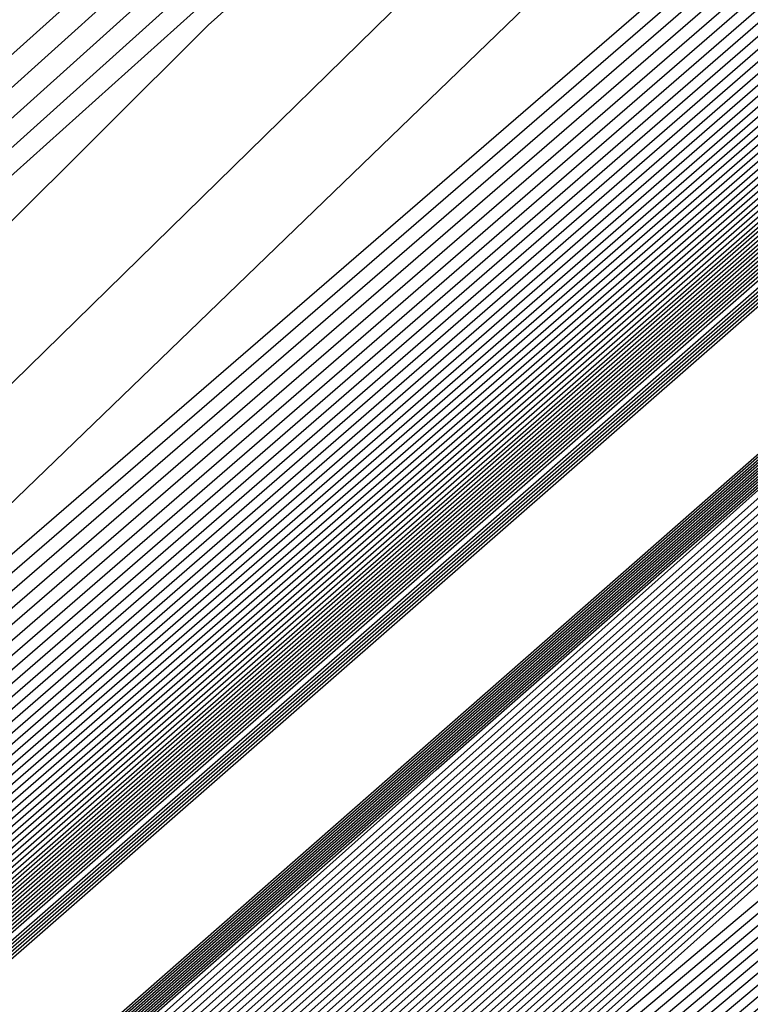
# Model space of a CAD drawing. Extents: x 3249832 to 3255657, y 13789405 to 13793316.
# Tile 699 of 1056: x 3253204.705 to 3253204.964, y 13791254.311 to 13791254.659. Entities that reach past the tile are written whole.
import ezdxf

# ---------------------------------------------------------------- set-up
doc = ezdxf.new("R2010")
doc.units = 0
doc.header["$LTSCALE"] = 100
doc.header["$MEASUREMENT"] = 0
for name, color, linetype in [('GRATIO_03231_CON', 1, 'CONTINUOUS'), ('GRATIO_0323_ICON', 1, 'CONTINUOUS'), ('TARGETS_EAST', 7, 'CONTINUOUS')]:
    doc.layers.add(name, color=color, linetype=linetype)

# ---------------------------------------------------------------- blocks, each defined once
blk = doc.blocks.new('Gratio_032316_contours')
at = {"layer": 'GRATIO_03231_CON', "color": 1, "linetype": 'Continuous', "flags": 128}
for points in [[(3253179.55027, 13791232.39503), (3253186.87441, 13791238.77001), (3253201.4775, 13791251.51898), (3253219.20823, 13791267.00714), (3253234.45763, 13791280.32933), (3253243.00028, 13791287.79153), (3253246.14511, 13791290.5444), (3253246.5846, 13791290.94974), (3253247.02187, 13791291.379), (3253250.20254, 13791294.24212), (3253258.88285, 13791301.95866), (3253274.44262, 13791315.73867), (3253292.7559, 13791331.95413), (3253308.32028, 13791345.76753)], [(3253180.16544, 13791232.93802), (3253187.28488, 13791239.13155), (3253201.72516, 13791251.73678), (3253219.33902, 13791267.12228), (3253234.51314, 13791280.37862), (3253243.01644, 13791287.80647), (3253246.14668, 13791290.54676), (3253246.58389, 13791290.95054), (3253247.01645, 13791291.37639), (3253250.16633, 13791294.21318), (3253258.7639, 13791301.85732), (3253274.17605, 13791315.50724), (3253292.31584, 13791331.56933), (3253307.73285, 13791345.25198)], [(3253180.78061, 13791233.481), (3253187.69534, 13791239.49309), (3253201.97282, 13791251.95458), (3253219.46981, 13791267.23741), (3253234.56866, 13791280.42791), (3253243.03259, 13791287.8214), (3253246.14825, 13791290.54912), (3253246.58317, 13791290.95133), (3253247.01103, 13791291.37378), (3253250.13013, 13791294.18424), (3253258.64495, 13791301.75599), (3253273.90947, 13791315.27582), (3253291.87577, 13791331.18453), (3253307.14542, 13791344.73643)], [(3253181.39578, 13791234.02399), (3253188.1058, 13791239.85463), (3253202.22048, 13791252.17237), (3253219.6006, 13791267.35254), (3253234.62418, 13791280.4772), (3253243.04874, 13791287.83633), (3253246.14982, 13791290.55149), (3253246.58246, 13791290.95213), (3253247.00561, 13791291.37117), (3253250.09393, 13791294.15529), (3253258.526, 13791301.65465), (3253273.6429, 13791315.0444), (3253291.4357, 13791330.79973), (3253306.55799, 13791344.22088)], [(3253182.62612, 13791235.10996), (3253188.92672, 13791240.5777), (3253202.71581, 13791252.60797), (3253219.86218, 13791267.58281), (3253234.73522, 13791280.57579), (3253243.08105, 13791287.8662), (3253246.15297, 13791290.55621), (3253246.58103, 13791290.95372), (3253246.99477, 13791291.36594), (3253250.02153, 13791294.09741), (3253258.2881, 13791301.45198), (3253273.10975, 13791314.58156), (3253290.55557, 13791330.03014), (3253305.38313, 13791343.18978)], [(3253183.24129, 13791235.65295), (3253189.33718, 13791240.93924), (3253202.96347, 13791252.82577), (3253219.99297, 13791267.69794), (3253234.79073, 13791280.62508), (3253243.0972, 13791287.88113), (3253246.15454, 13791290.55858), (3253246.58032, 13791290.95452), (3253246.98935, 13791291.36333), (3253249.98532, 13791294.06847), (3253258.16915, 13791301.35065), (3253272.84317, 13791314.35013), (3253290.11551, 13791329.64534), (3253304.7957, 13791342.67423)], [(3253189.74764, 13791241.30078), (3253203.21113, 13791253.04357), (3253220.12376, 13791267.81308), (3253234.84625, 13791280.67437), (3253243.11336, 13791287.89607), (3253246.15611, 13791290.56094), (3253246.57961, 13791290.95531), (3253246.98393, 13791291.36072), (3253249.94912, 13791294.03953), (3253258.05019, 13791301.24931), (3253272.5766, 13791314.11871), (3253289.67544, 13791329.26055), (3253304.20827, 13791342.15868)], [(3253190.1581, 13791241.66232), (3253203.45879, 13791253.26136), (3253220.25455, 13791267.92821), (3253234.90177, 13791280.72366), (3253243.12951, 13791287.911), (3253246.15768, 13791290.5633), (3253246.57889, 13791290.95611), (3253246.97851, 13791291.35811), (3253249.91292, 13791294.01058), (3253257.93124, 13791301.14798), (3253272.31002, 13791313.88729), (3253289.23538, 13791328.87575), (3253303.62084, 13791341.64313)], [(3253190.97902, 13791242.38539), (3253203.95411, 13791253.69696), (3253220.51613, 13791268.15847), (3253235.01281, 13791280.82224), (3253243.16182, 13791287.94087), (3253246.16082, 13791290.56803), (3253246.57747, 13791290.9577), (3253246.96767, 13791291.35288), (3253249.84051, 13791293.9527), (3253257.69334, 13791300.94531), (3253271.77687, 13791313.42445), (3253288.35525, 13791328.10615), (3253302.44598, 13791340.61203)], [(3253191.38948, 13791242.74693), (3253204.20177, 13791253.91476), (3253220.64692, 13791268.27361), (3253235.06832, 13791280.87154), (3253243.17797, 13791287.9558), (3253246.1624, 13791290.57039), (3253246.57675, 13791290.9585), (3253246.96225, 13791291.35027), (3253249.80431, 13791293.92376), (3253257.57439, 13791300.84397), (3253271.51029, 13791313.19303), (3253287.91518, 13791327.72135), (3253301.85855, 13791340.09648)], [(3253191.79994, 13791243.10847), (3253204.44943, 13791254.13256), (3253220.77772, 13791268.38874), (3253235.12384, 13791280.92083), (3253243.19412, 13791287.97073), (3253246.16397, 13791290.57276), (3253246.57604, 13791290.95929), (3253246.95683, 13791291.34766), (3253249.76811, 13791293.89481), (3253257.45544, 13791300.74264), (3253271.24372, 13791312.9616), (3253287.47511, 13791327.33655), (3253301.27112, 13791339.58093)], [(3253192.2104, 13791243.47001), (3253204.69709, 13791254.35035), (3253220.90851, 13791268.50387), (3253235.17936, 13791280.97012), (3253243.21028, 13791287.98567), (3253246.16554, 13791290.57512), (3253246.57533, 13791290.96009), (3253246.95142, 13791291.34505), (3253249.73191, 13791293.86587), (3253257.33649, 13791300.6413), (3253270.97714, 13791312.73018), (3253287.03505, 13791326.95176), (3253300.68369, 13791339.06538)], [(3253193.03132, 13791244.19308), (3253205.19242, 13791254.78595), (3253221.17009, 13791268.73414), (3253235.29039, 13791281.0687), (3253243.24258, 13791288.01553), (3253246.16868, 13791290.57985), (3253246.5739, 13791290.96168), (3253246.94058, 13791291.33982), (3253249.6595, 13791293.80799), (3253257.09858, 13791300.43863), (3253270.44399, 13791312.26734), (3253286.15492, 13791326.18216), (3253299.50883, 13791338.03428)], [(3253193.44178, 13791244.55462), (3253205.44008, 13791255.00375), (3253221.30088, 13791268.84927), (3253235.34591, 13791281.11799), (3253243.25874, 13791288.03047), (3253246.17025, 13791290.58221), (3253246.57319, 13791290.96248), (3253246.93516, 13791291.33721), (3253249.6233, 13791293.77904), (3253256.97963, 13791300.3373), (3253270.17741, 13791312.03592), (3253285.71485, 13791325.79737), (3253298.92139, 13791337.51873)], [(3253193.85224, 13791244.91616), (3253205.68774, 13791255.22155), (3253221.43167, 13791268.9644), (3253235.40143, 13791281.16728), (3253243.27489, 13791288.0454), (3253246.17182, 13791290.58457), (3253246.57247, 13791290.96327), (3253246.92974, 13791291.3346), (3253249.5871, 13791293.7501), (3253256.86068, 13791300.23596), (3253269.91084, 13791311.8045), (3253285.27479, 13791325.41257), (3253298.33396, 13791337.00318)], [(3253194.2627, 13791245.2777), (3253205.9354, 13791255.43934), (3253221.56246, 13791269.07954), (3253235.45695, 13791281.21658), (3253243.29104, 13791288.06033), (3253246.17339, 13791290.58694), (3253246.57176, 13791290.96407), (3253246.92432, 13791291.33198), (3253249.55089, 13791293.72116), (3253256.74173, 13791300.13463), (3253269.64426, 13791311.57307), (3253284.83472, 13791325.02777), (3253297.74653, 13791336.48763)], [(3253195.08362, 13791246.00077), (3253206.43072, 13791255.87494), (3253221.82404, 13791269.3098), (3253235.56798, 13791281.31516), (3253243.32335, 13791288.0902), (3253246.17654, 13791290.59166), (3253246.57033, 13791290.96566), (3253246.91348, 13791291.32676), (3253249.47849, 13791293.66327), (3253256.50383, 13791299.93196), (3253269.11111, 13791311.11023), (3253283.95459, 13791324.25817), (3253296.57167, 13791335.45653)], [(3253195.49408, 13791246.36231), (3253206.67838, 13791256.09274), (3253221.95483, 13791269.42494), (3253235.6235, 13791281.36445), (3253243.3395, 13791288.10513), (3253246.17811, 13791290.59402), (3253246.56962, 13791290.96646), (3253246.90806, 13791291.32415), (3253249.44229, 13791293.63433), (3253256.38488, 13791299.83062), (3253268.84454, 13791310.87881), (3253283.51452, 13791323.87338), (3253295.98424, 13791334.94098)], [(3253195.90454, 13791246.72385), (3253206.92604, 13791256.31054), (3253222.08562, 13791269.54007), (3253235.67902, 13791281.41374), (3253243.35566, 13791288.12007), (3253246.17968, 13791290.59639), (3253246.56891, 13791290.96725), (3253246.90264, 13791291.32154), (3253249.40609, 13791293.60539), (3253256.26593, 13791299.72929), (3253268.57796, 13791310.64739), (3253283.07446, 13791323.48858), (3253295.39681, 13791334.42543)], [(3253196.31501, 13791247.08539), (3253207.1737, 13791256.52833), (3253222.21641, 13791269.6552), (3253235.73454, 13791281.46303), (3253243.37181, 13791288.135), (3253246.18125, 13791290.59875), (3253246.56819, 13791290.96805), (3253246.89722, 13791291.31892), (3253249.36988, 13791293.57645), (3253256.14697, 13791299.62795), (3253268.31138, 13791310.41597), (3253282.63439, 13791323.10378), (3253294.80938, 13791333.90988)], [(3253197.13593, 13791247.80846), (3253207.66903, 13791256.96393), (3253222.47799, 13791269.88547), (3253235.84557, 13791281.56162), (3253243.40412, 13791288.16487), (3253246.18439, 13791290.60348), (3253246.56677, 13791290.96964), (3253246.88638, 13791291.3137), (3253249.29748, 13791293.51856), (3253255.90907, 13791299.42528), (3253267.77823, 13791309.95312), (3253281.75426, 13791322.33419), (3253293.63452, 13791332.87878)], [(3253197.54639, 13791248.17), (3253207.91669, 13791257.18173), (3253222.60878, 13791270.0006), (3253235.90109, 13791281.61091), (3253243.42027, 13791288.1798), (3253246.18596, 13791290.60584), (3253246.56605, 13791290.97044), (3253246.88096, 13791291.31109), (3253249.26128, 13791293.48962), (3253255.79012, 13791299.32395), (3253267.51166, 13791309.7217), (3253281.31419, 13791321.94939), (3253293.04709, 13791332.36323), (3253299.24948, 13791337.92415)], [(3253197.95685, 13791248.53154), (3253208.16435, 13791257.39953), (3253222.73957, 13791270.11573), (3253235.95661, 13791281.6602), (3253243.43643, 13791288.19473), (3253246.18754, 13791290.6082), (3253246.56534, 13791290.97123), (3253246.87554, 13791291.30847), (3253249.22507, 13791293.46068), (3253255.67117, 13791299.22261), (3253267.24508, 13791309.49028), (3253280.87413, 13791321.56459), (3253292.45966, 13791331.84768), (3253298.58416, 13791337.33876)], [(3253198.36731, 13791248.89308), (3253208.41201, 13791257.61732), (3253222.87037, 13791270.23087), (3253236.01213, 13791281.70949), (3253243.45258, 13791288.20967), (3253246.18911, 13791290.61057), (3253246.56463, 13791290.97203), (3253246.87012, 13791291.30586), (3253249.18887, 13791293.43173), (3253255.55222, 13791299.12128), (3253266.9785, 13791309.25886), (3253280.43407, 13791321.17979), (3253291.87223, 13791331.33213), (3253297.91884, 13791336.75338)], [(3253199.18823, 13791249.61615), (3253208.90733, 13791258.05292), (3253223.13195, 13791270.46113), (3253236.12316, 13791281.80807), (3253243.48489, 13791288.23953), (3253246.19225, 13791290.61529), (3253246.5632, 13791290.97362), (3253246.85928, 13791291.30064), (3253249.11647, 13791293.37385), (3253255.31432, 13791298.91861), (3253266.44535, 13791308.79601), (3253279.55394, 13791320.4102), (3253290.69737, 13791330.30103), (3253296.5882, 13791335.58261)], [(3253199.59869, 13791249.97769), (3253209.15499, 13791258.27072), (3253223.26274, 13791270.57626), (3253236.17868, 13791281.85736), (3253243.50104, 13791288.25447), (3253246.19382, 13791290.61766), (3253246.56249, 13791290.97442), (3253246.85386, 13791291.29803), (3253249.08026, 13791293.34491), (3253255.19536, 13791298.81727), (3253266.17878, 13791308.56459), (3253279.11387, 13791320.0254), (3253290.10994, 13791329.78548), (3253295.92288, 13791334.99723)], [(3253200.00915, 13791250.33923), (3253209.40265, 13791258.48852), (3253223.39353, 13791270.6914), (3253236.2342, 13791281.90666), (3253243.51719, 13791288.2694), (3253246.19539, 13791290.62002), (3253246.56177, 13791290.97521), (3253246.84844, 13791291.29541), (3253249.04406, 13791293.31596), (3253255.07641, 13791298.71594), (3253265.9122, 13791308.33317), (3253278.6738, 13791319.6406), (3253289.52251, 13791329.26993), (3253295.25756, 13791334.41184)], [(3253200.41961, 13791250.70077), (3253209.65031, 13791258.70631), (3253223.52432, 13791270.80653), (3253236.28972, 13791281.95595), (3253243.53335, 13791288.28434), (3253246.19696, 13791290.62238), (3253246.56106, 13791290.97601), (3253246.84302, 13791291.2928), (3253249.00786, 13791293.28702), (3253254.95746, 13791298.6146), (3253265.64563, 13791308.10175), (3253278.23374, 13791319.25581), (3253288.93508, 13791328.75438), (3253294.59224, 13791333.82646)], [(3253201.24053, 13791251.42384), (3253210.14563, 13791259.14191), (3253223.7859, 13791271.0368), (3253236.40075, 13791282.05453), (3253243.56565, 13791288.3142), (3253246.20011, 13791290.62711), (3253246.55963, 13791290.9776), (3253246.83219, 13791291.28758), (3253248.93546, 13791293.22914), (3253254.71956, 13791298.41193), (3253265.11248, 13791307.63891), (3253277.35361, 13791318.48621), (3253287.76022, 13791327.72328), (3253293.2616, 13791332.65569)], [(3253201.65099, 13791251.78538), (3253210.3933, 13791259.35971), (3253223.91669, 13791271.15193), (3253236.45627, 13791282.10382), (3253243.58181, 13791288.32914), (3253246.20168, 13791290.62947), (3253246.55892, 13791290.9784), (3253246.82677, 13791291.28496), (3253248.89925, 13791293.20019), (3253254.60061, 13791298.3106), (3253264.8459, 13791307.40749), (3253276.91354, 13791318.10141), (3253287.17279, 13791327.20773)], [(3253287.08425, 13791327.42403), (3253276.73806, 13791318.42283), (3253264.57185, 13791307.80461), (3253254.2359, 13791298.76559), (3253254.2359, 13791298.76559), (3253248.46678, 13791293.70503), (3253246.346, 13791291.83423), (3253246.04136, 13791291.56753), (3253245.86651, 13791291.4391), (3253244.71859, 13791290.46243), (3253241.64061, 13791287.77087), (3253236.15708, 13791282.92694), (3253229.71859, 13791277.2099), (3253224.25723, 13791272.32819), (3253221.00988, 13791269.37796), (3253218.43269, 13791267.00625), (3253214.2866, 13791263.24781), (3253207.50316, 13791257.1665), (3253201.69641, 13791251.94257)], [(3253215.27891, 13791264.12388), (3253208.32754, 13791257.89481), (3253202.31158, 13791252.48555), (3253202.06145, 13791252.14692), (3253210.64096, 13791259.57751), (3253224.04748, 13791271.26706)], [(3253216.27123, 13791264.99994), (3253209.15191, 13791258.62312), (3253202.92675, 13791253.02854), (3253202.47191, 13791252.50846), (3253210.88862, 13791259.7953), (3253224.17827, 13791271.38219)], [(3253218.25586, 13791266.75207), (3253210.80067, 13791260.07975), (3253204.15709, 13791254.11451), (3253203.29283, 13791253.23153), (3253211.38394, 13791260.2309), (3253224.43985, 13791271.61246)], [(3253219.24818, 13791267.62813), (3253211.62504, 13791260.80806), (3253204.77226, 13791254.6575), (3253203.70329, 13791253.59307), (3253211.6316, 13791260.4487), (3253224.57064, 13791271.72759)], [(3253220.24049, 13791268.50419), (3253212.44942, 13791261.53637), (3253205.38743, 13791255.20049), (3253204.11375, 13791253.95461), (3253211.87926, 13791260.6665), (3253224.70143, 13791271.84272)], [(3253221.23281, 13791269.38026), (3253213.2738, 13791262.26468), (3253206.0026, 13791255.74348), (3253204.52421, 13791254.31615), (3253212.12692, 13791260.88429), (3253224.83222, 13791271.95786)]]:
    blk.add_lwpolyline(points, dxfattribs=at)
at = {"layer": 'GRATIO_03231_CON', "color": 5, "linetype": 'Continuous', "flags": 128}
for points in [[(3253178.31993, 13791231.30905), (3253186.05349, 13791238.04694), (3253200.98218, 13791251.08338), (3253218.94665, 13791266.77688), (3253234.34659, 13791280.23075), (3253242.96798, 13791287.76167), (3253246.14197, 13791290.53967), (3253246.58603, 13791290.94815), (3253247.02107, 13791291.37394), (3253250.18182, 13791294.2177), (3253258.80647, 13791301.88356), (3253274.26937, 13791315.56557), (3253292.48955, 13791331.61762), (3253308.02221, 13791345.18354)], [(3253177.70476, 13791230.76607), (3253185.64303, 13791237.6854), (3253200.73452, 13791250.86558), (3253218.81586, 13791266.66175), (3253234.29107, 13791280.18146), (3253242.95182, 13791287.74673), (3253246.1404, 13791290.53731), (3253246.58674, 13791290.94735), (3253247.01436, 13791291.36584), (3253250.12102, 13791294.16091), (3253258.59804, 13791301.69555), (3253273.79626, 13791315.14336), (3253291.70456, 13791330.92064), (3253306.97134, 13791344.25434)], [(3253177.08958, 13791230.22308), (3253185.23257, 13791237.32386), (3253200.48686, 13791250.64779), (3253218.68507, 13791266.54661), (3253234.23556, 13791280.13216), (3253242.93567, 13791287.7318), (3253246.13883, 13791290.53495), (3253246.58745, 13791290.94656), (3253247.00766, 13791291.35773), (3253250.06022, 13791294.10413), (3253258.38961, 13791301.50754), (3253273.32314, 13791314.72115), (3253290.91956, 13791330.22366), (3253305.92046, 13791343.32515)], [(3253176.47441, 13791229.68009), (3253184.82211, 13791236.96232), (3253200.23919, 13791250.42999), (3253218.55428, 13791266.43148), (3253234.18004, 13791280.08287), (3253242.91952, 13791287.71687), (3253246.13725, 13791290.53258), (3253246.58817, 13791290.94576), (3253247.00095, 13791291.34963), (3253249.99942, 13791294.04734), (3253258.18118, 13791301.31953), (3253272.85003, 13791314.29894), (3253290.13456, 13791329.52668), (3253304.86958, 13791342.39595)], [(3253175.24407, 13791228.59412), (3253184.00119, 13791236.23925), (3253199.74387, 13791249.99439), (3253218.2927, 13791266.20121), (3253234.069, 13791279.98429), (3253242.88721, 13791287.687), (3253246.13411, 13791290.52786), (3253246.58959, 13791290.94417), (3253246.98754, 13791291.33342), (3253249.87782, 13791293.93376), (3253257.76432, 13791300.94351), (3253271.9038, 13791313.45451), (3253288.56457, 13791328.13272), (3253302.76783, 13791340.53756)], [(3253196.57706, 13791247.03615), (3253203.47105, 13791253.1938), (3253218.75951, 13791266.60126), (3253234.06971, 13791279.98413), (3253242.88772, 13791287.68662), (3253246.13462, 13791290.52731), (3253246.59031, 13791290.94338), (3253246.98083, 13791291.32532), (3253249.81702, 13791293.87697), (3253257.55589, 13791300.7555), (3253271.43068, 13791313.0323), (3253287.77957, 13791327.43574), (3253301.71695, 13791339.60837)], [(3253196.71057, 13791247.15254), (3253203.58621, 13791253.29381), (3253218.83398, 13791266.66558), (3253234.10345, 13791280.01283), (3253242.89801, 13791287.6948), (3253246.13636, 13791290.52784), (3253246.59102, 13791290.94258), (3253246.97413, 13791291.31721), (3253249.75622, 13791293.82018), (3253257.34746, 13791300.56749), (3253270.95757, 13791312.61009), (3253286.99457, 13791326.73875), (3253300.66608, 13791338.67918)], [(3253196.84408, 13791247.26894), (3253203.70137, 13791253.39382), (3253218.90845, 13791266.7299), (3253234.13718, 13791280.04153), (3253242.9083, 13791287.70297), (3253246.13809, 13791290.52836), (3253246.59174, 13791290.94178), (3253246.96742, 13791291.30911), (3253249.69542, 13791293.76339), (3253257.13903, 13791300.37948), (3253270.48445, 13791312.18788), (3253286.20957, 13791326.04177), (3253299.6152, 13791337.74998)], [(3253197.11109, 13791247.50174), (3253203.93169, 13791253.59384), (3253219.0574, 13791266.85855), (3253234.20465, 13791280.09892), (3253242.92888, 13791287.71932), (3253246.14156, 13791290.52941), (3253246.59316, 13791290.94019), (3253246.95401, 13791291.2929), (3253249.57383, 13791293.64981), (3253256.72217, 13791300.00346), (3253269.53822, 13791311.34346), (3253284.63958, 13791324.64781), (3253297.51345, 13791335.89159)], [(3253197.2446, 13791247.61813), (3253204.04685, 13791253.69384), (3253219.13187, 13791266.92287), (3253234.23839, 13791280.12762), (3253242.93918, 13791287.72749), (3253246.1433, 13791290.52994), (3253246.59388, 13791290.9394), (3253246.9473, 13791291.28479), (3253249.51303, 13791293.59302), (3253256.51374, 13791299.81545), (3253269.06511, 13791310.92125), (3253283.85458, 13791323.95083), (3253296.46257, 13791334.9624)], [(3253197.37811, 13791247.73453), (3253204.16201, 13791253.79385), (3253219.20635, 13791266.98719), (3253234.27212, 13791280.15631), (3253242.94947, 13791287.73567), (3253246.14503, 13791290.53046), (3253246.59459, 13791290.9386), (3253246.9406, 13791291.27669), (3253249.45223, 13791293.53623), (3253256.30531, 13791299.62744), (3253268.59199, 13791310.49904), (3253283.06958, 13791323.25385), (3253295.41169, 13791334.0332)], [(3253197.51162, 13791247.85093), (3253204.27717, 13791253.89386), (3253219.28082, 13791267.05151), (3253234.30586, 13791280.18501), (3253242.95976, 13791287.74384), (3253246.14676, 13791290.53099), (3253246.5953, 13791290.9378), (3253246.93389, 13791291.26859), (3253249.39143, 13791293.47944), (3253256.09688, 13791299.43942), (3253268.11888, 13791310.07683), (3253282.28459, 13791322.55687), (3253294.36082, 13791333.10401)], [(3253197.77863, 13791248.08372), (3253204.50749, 13791254.09388), (3253219.42977, 13791267.18016), (3253234.37333, 13791280.2424), (3253242.98034, 13791287.76019), (3253246.15023, 13791290.53204), (3253246.59673, 13791290.93621), (3253246.92048, 13791291.25238), (3253249.26983, 13791293.36586), (3253255.68002, 13791299.0634), (3253267.17265, 13791309.2324), (3253280.71459, 13791321.16291), (3253292.25906, 13791331.24562), (3253298.86322, 13791336.86351)], [(3253197.91214, 13791248.20012), (3253204.62265, 13791254.19388), (3253219.50424, 13791267.24448), (3253234.40706, 13791280.2711), (3253242.99064, 13791287.76837), (3253246.15197, 13791290.53257), (3253246.59744, 13791290.93542), (3253246.91378, 13791291.24427), (3253249.20903, 13791293.30907), (3253255.47159, 13791298.87539), (3253266.69953, 13791308.81019), (3253279.9296, 13791320.46593), (3253291.20819, 13791330.31643), (3253297.66843, 13791335.81202)], [(3253198.04565, 13791248.31651), (3253204.73781, 13791254.29389), (3253219.57872, 13791267.3088), (3253234.4408, 13791280.2998), (3253243.00093, 13791287.77654), (3253246.1537, 13791290.53309), (3253246.59816, 13791290.93462), (3253246.90707, 13791291.23617), (3253249.14823, 13791293.25228), (3253255.26316, 13791298.68738), (3253266.22642, 13791308.38798), (3253279.1446, 13791319.76895), (3253290.15731, 13791329.38723), (3253296.47364, 13791334.76054)], [(3253198.17916, 13791248.43291), (3253204.85297, 13791254.3939), (3253219.65319, 13791267.37312), (3253234.47453, 13791280.32849), (3253243.01122, 13791287.78471), (3253246.15544, 13791290.53362), (3253246.59887, 13791290.93382), (3253246.90036, 13791291.22806), (3253249.08743, 13791293.19549), (3253255.05473, 13791298.49937), (3253265.7533, 13791307.96577), (3253278.3596, 13791319.07197), (3253289.10643, 13791328.45804), (3253295.27885, 13791333.70905)], [(3253198.44617, 13791248.6657), (3253205.08329, 13791254.59392), (3253219.80214, 13791267.50177), (3253234.542, 13791280.38589), (3253243.0318, 13791287.80106), (3253246.15891, 13791290.53467), (3253246.6003, 13791290.93223), (3253246.88695, 13791291.21186), (3253248.96583, 13791293.08191), (3253254.63787, 13791298.12335), (3253264.80707, 13791307.12135), (3253276.7896, 13791317.678), (3253287.00468, 13791326.59965), (3253292.88927, 13791331.60608), (3253295.95133, 13791334.07094)], [(3253198.57968, 13791248.7821), (3253205.19845, 13791254.69392), (3253219.87661, 13791267.56609), (3253234.57574, 13791280.41459), (3253243.04209, 13791287.80924), (3253246.16064, 13791290.53519), (3253246.60101, 13791290.93144), (3253246.88025, 13791291.20375), (3253248.90503, 13791293.02512), (3253254.42944, 13791297.93534), (3253264.33396, 13791306.69914), (3253276.00461, 13791316.98102), (3253285.9538, 13791325.67045), (3253291.69448, 13791330.55459), (3253294.7416, 13791333.01142)], [(3253198.71319, 13791248.8985), (3253205.31361, 13791254.79393), (3253219.95108, 13791267.63041), (3253234.60947, 13791280.44328), (3253243.05239, 13791287.81741), (3253246.16237, 13791290.53572), (3253246.60172, 13791290.93064), (3253246.87354, 13791291.19565), (3253248.84423, 13791292.96834), (3253254.22101, 13791297.74733), (3253263.86084, 13791306.27693), (3253275.21961, 13791316.28404), (3253284.90293, 13791324.74126), (3253290.49969, 13791329.50311), (3253293.53187, 13791331.9519)], [(3253198.8467, 13791249.0149), (3253205.42877, 13791254.89394), (3253220.02556, 13791267.69473), (3253234.64321, 13791280.47198), (3253243.06268, 13791287.82558), (3253246.16411, 13791290.53624), (3253246.60244, 13791290.92984), (3253246.86684, 13791291.18754), (3253248.78343, 13791292.91155), (3253254.01258, 13791297.55932), (3253263.38773, 13791305.85472), (3253274.43461, 13791315.58706), (3253283.85205, 13791323.81207), (3253289.3049, 13791328.45162), (3253292.32214, 13791330.89237), (3253295.39879, 13791333.38715)], [(3253199.11371, 13791249.24769), (3253205.65909, 13791255.09396), (3253220.17451, 13791267.82338), (3253234.71068, 13791280.52937), (3253243.08326, 13791287.84193), (3253246.16758, 13791290.53729), (3253246.60386, 13791290.92825), (3253246.85342, 13791291.17133), (3253248.66183, 13791292.79797), (3253253.59572, 13791297.1833), (3253262.4415, 13791305.01029), (3253272.86462, 13791314.1931), (3253281.7503, 13791321.95368), (3253286.91532, 13791326.34865), (3253289.90268, 13791328.77333), (3253293.18693, 13791331.45768)], [(3253199.24722, 13791249.36409), (3253205.77425, 13791255.19397), (3253220.24898, 13791267.8877), (3253234.74441, 13791280.55807), (3253243.09355, 13791287.85011), (3253246.16931, 13791290.53782), (3253246.60458, 13791290.92746), (3253246.84672, 13791291.16323), (3253248.60103, 13791292.74118), (3253253.38729, 13791296.99529), (3253261.96839, 13791304.58808), (3253272.07962, 13791313.49612), (3253280.69942, 13791321.02448), (3253285.72053, 13791325.29717), (3253288.69295, 13791327.71381), (3253292.081, 13791330.49295), (3253297.61917, 13791335.1971)], [(3253199.38073, 13791249.48048), (3253205.88941, 13791255.29397), (3253220.32345, 13791267.95202), (3253234.77815, 13791280.58677), (3253243.10385, 13791287.85828), (3253246.17105, 13791290.53834), (3253246.60529, 13791290.92666), (3253246.84001, 13791291.15513), (3253248.54023, 13791292.68439), (3253253.17886, 13791296.80728), (3253261.49527, 13791304.16587), (3253271.29462, 13791312.79914), (3253279.64854, 13791320.09529), (3253284.52574, 13791324.24568), (3253287.48322, 13791326.65429), (3253290.97507, 13791329.52822), (3253296.71525, 13791334.41022)], [(3253199.51424, 13791249.59688), (3253206.00457, 13791255.39398), (3253220.39793, 13791268.01634), (3253234.81188, 13791280.61546), (3253243.11414, 13791287.86646), (3253246.17278, 13791290.53887), (3253246.606, 13791290.92586), (3253246.83331, 13791291.14702), (3253248.47943, 13791292.6276), (3253252.97044, 13791296.61927), (3253261.02215, 13791303.74366), (3253270.50962, 13791312.10216), (3253278.59767, 13791319.16609), (3253283.33095, 13791323.1942), (3253286.27349, 13791325.59476), (3253289.86914, 13791328.56348), (3253295.81132, 13791333.62334)], [(3253199.78125, 13791249.82967), (3253206.23489, 13791255.594), (3253220.54687, 13791268.14499), (3253234.87935, 13791280.67286), (3253243.13472, 13791287.8828), (3253246.17625, 13791290.53992), (3253246.60743, 13791290.92427), (3253246.8199, 13791291.13081), (3253248.35784, 13791292.51402), (3253252.55358, 13791296.24325), (3253260.07593, 13791302.89924), (3253268.93963, 13791310.70819), (3253276.49591, 13791317.3077), (3253280.94137, 13791321.09123), (3253283.85403, 13791323.47572), (3253287.65728, 13791326.63402), (3253294.00347, 13791332.04958)], [(3253199.91476, 13791249.94607), (3253206.35005, 13791255.69401), (3253220.62135, 13791268.20931), (3253234.91309, 13791280.70156), (3253243.14501, 13791287.89098), (3253246.17798, 13791290.54045), (3253246.60814, 13791290.92348), (3253246.81319, 13791291.12271), (3253248.29704, 13791292.45723), (3253252.34515, 13791296.05524), (3253259.60281, 13791302.47703), (3253268.15463, 13791310.01121), (3253275.44504, 13791316.37851), (3253279.74658, 13791320.03974), (3253282.6443, 13791322.4162), (3253286.55135, 13791325.66929), (3253293.09954, 13791331.2627), (3253300.79521, 13791337.86923)], [(3253200.04827, 13791250.06247), (3253206.46521, 13791255.79401), (3253220.69582, 13791268.27363), (3253234.94682, 13791280.73025), (3253243.15531, 13791287.89915), (3253246.17972, 13791290.54097), (3253246.60886, 13791290.92268), (3253246.80649, 13791291.1146), (3253248.23624, 13791292.40044), (3253252.13672, 13791295.86723), (3253259.1297, 13791302.05482), (3253267.36963, 13791309.31423), (3253274.39416, 13791315.44932), (3253278.55179, 13791318.98826), (3253281.43456, 13791321.35667), (3253285.44542, 13791324.70455), (3253292.19561, 13791330.47582), (3253300.12972, 13791337.29016)], [(3253200.18178, 13791250.17887), (3253206.58037, 13791255.89402), (3253220.77029, 13791268.33795), (3253234.98056, 13791280.75895), (3253243.1656, 13791287.90733), (3253246.18145, 13791290.5415), (3253246.60957, 13791290.92188), (3253246.79978, 13791291.1065), (3253248.17544, 13791292.34365), (3253251.92829, 13791295.67922), (3253258.65658, 13791301.63261), (3253266.58464, 13791308.61725), (3253273.34328, 13791314.52012), (3253277.357, 13791317.93677), (3253280.22483, 13791320.29715), (3253284.33949, 13791323.73982), (3253291.29169, 13791329.68894), (3253299.46423, 13791336.71108)], [(3253200.44879, 13791250.41166), (3253206.81069, 13791256.09404), (3253220.91924, 13791268.4666), (3253235.04803, 13791280.81634), (3253243.18618, 13791287.92368), (3253246.18492, 13791290.54255), (3253246.611, 13791290.92029), (3253246.78637, 13791291.09029), (3253248.05384, 13791292.23007), (3253251.51143, 13791295.3032), (3253257.71035, 13791300.78818), (3253265.01464, 13791307.22329), (3253271.24153, 13791312.66173), (3253274.96742, 13791315.8338), (3253277.80537, 13791318.17811), (3253282.12763, 13791321.81036), (3253289.48383, 13791328.11518), (3253298.13324, 13791335.55292)], [(3253200.5823, 13791250.52806), (3253206.92586, 13791256.19405), (3253220.99372, 13791268.53092), (3253235.08176, 13791280.84504), (3253243.19647, 13791287.93185), (3253246.18666, 13791290.54307), (3253246.61171, 13791290.9195), (3253246.77966, 13791291.08219), (3253247.99304, 13791292.17328), (3253251.303, 13791295.11519), (3253257.23724, 13791300.36597), (3253264.22964, 13791306.52631), (3253270.19065, 13791311.73254), (3253273.77263, 13791314.78231), (3253276.59564, 13791317.11859), (3253281.0217, 13791320.84562), (3253288.57991, 13791327.3283), (3253297.46775, 13791334.97385)], [(3253200.71581, 13791250.64445), (3253207.04102, 13791256.29406), (3253221.06819, 13791268.59524), (3253235.1155, 13791280.87374), (3253243.20676, 13791287.94002), (3253246.18839, 13791290.5436), (3253246.61242, 13791290.9187), (3253246.77296, 13791291.07408), (3253247.93224, 13791292.11649), (3253251.09457, 13791294.92718), (3253256.76412, 13791299.94376), (3253263.44465, 13791305.82933), (3253269.13978, 13791310.80334), (3253272.57784, 13791313.73083), (3253275.38591, 13791316.05906), (3253279.91577, 13791319.88089), (3253287.67598, 13791326.54142), (3253296.80226, 13791334.39477)], [(3253200.84932, 13791250.76085), (3253207.15618, 13791256.39406), (3253221.14266, 13791268.65956), (3253235.14923, 13791280.90243), (3253243.21706, 13791287.9482), (3253246.19012, 13791290.54412), (3253246.61314, 13791290.9179), (3253246.76625, 13791291.06598), (3253247.87144, 13791292.0597), (3253250.88614, 13791294.73917), (3253256.29101, 13791299.52155), (3253262.65965, 13791305.13235), (3253268.0889, 13791309.87415), (3253271.38305, 13791312.67934), (3253274.17618, 13791314.99954), (3253278.80984, 13791318.91616), (3253286.77206, 13791325.75454), (3253296.13677, 13791333.81569)], [(3253201.11633, 13791250.99365), (3253207.3865, 13791256.59408), (3253221.29161, 13791268.78821), (3253235.2167, 13791280.95983), (3253243.23764, 13791287.96455), (3253246.19359, 13791290.54517), (3253246.61456, 13791290.91631), (3253246.75284, 13791291.04977), (3253247.74984, 13791291.94612), (3253250.46928, 13791294.36315), (3253255.34478, 13791298.67713), (3253261.08965, 13791303.73839), (3253265.98715, 13791308.01576), (3253268.99347, 13791310.57637), (3253271.75672, 13791312.8805), (3253276.59798, 13791316.9867), (3253284.9642, 13791324.18078), (3253294.80578, 13791332.65754)], [(3253201.24984, 13791251.11004), (3253207.50166, 13791256.69409), (3253221.36608, 13791268.85253), (3253235.25044, 13791280.98852), (3253243.24793, 13791287.97272), (3253246.19533, 13791290.5457), (3253246.61528, 13791290.91552), (3253246.74613, 13791291.04167), (3253247.68904, 13791291.88933), (3253250.26085, 13791294.17514), (3253254.87166, 13791298.25492), (3253260.30466, 13791303.04141), (3253264.93627, 13791307.08657), (3253267.79868, 13791309.52489), (3253270.54699, 13791311.82097), (3253275.49205, 13791316.02196), (3253284.06028, 13791323.3939), (3253294.14029, 13791332.07846)], [(3253201.38335, 13791251.22644), (3253207.61682, 13791256.7941), (3253221.44056, 13791268.91685), (3253235.28417, 13791281.01722), (3253243.25822, 13791287.9809), (3253246.19706, 13791290.54622), (3253246.61599, 13791290.91472), (3253246.73943, 13791291.03356), (3253247.62824, 13791291.83254), (3253250.05242, 13791293.98713), (3253254.39855, 13791297.83271), (3253259.51966, 13791302.34443), (3253263.88539, 13791306.15737), (3253266.60389, 13791308.4734), (3253269.33726, 13791310.76145), (3253274.38613, 13791315.05723), (3253283.15635, 13791322.60702), (3253293.4748, 13791331.49938)], [(3253201.51686, 13791251.34284), (3253207.73198, 13791256.8941), (3253221.51503, 13791268.98117), (3253235.31791, 13791281.04592), (3253243.26852, 13791287.98907), (3253246.1988, 13791290.54675), (3253246.6167, 13791290.91393), (3253246.73272, 13791291.02546), (3253247.56744, 13791291.77576), (3253249.84399, 13791293.79912), (3253253.92543, 13791297.41049), (3253258.73466, 13791301.64744), (3253262.83452, 13791305.22818), (3253265.4091, 13791307.42192), (3253268.12753, 13791309.70193), (3253273.2802, 13791314.0925), (3253282.25242, 13791321.82014), (3253292.80931, 13791330.9203), (3253301.81088, 13791338.63068)], [(3253201.78387, 13791251.57563), (3253207.9623, 13791257.09412), (3253221.66398, 13791269.10982), (3253235.38538, 13791281.10331), (3253243.2891, 13791288.00542), (3253246.20227, 13791290.5478), (3253246.61813, 13791290.91233), (3253246.71931, 13791291.00925), (3253247.44584, 13791291.66218), (3253249.42713, 13791293.4231), (3253252.9792, 13791296.56607), (3253257.16467, 13791300.25348), (3253260.73276, 13791303.36979), (3253263.01952, 13791305.31895), (3253265.70807, 13791307.58288), (3253271.06834, 13791312.16303), (3253280.44457, 13791320.24638), (3253291.47832, 13791329.76215), (3253300.88547, 13791337.82513)], [(3253201.91738, 13791251.69203), (3253208.07746, 13791257.19413), (3253221.73845, 13791269.17414), (3253235.41911, 13791281.13201), (3253243.29939, 13791288.01359), (3253246.204, 13791290.54832), (3253246.61884, 13791290.91154), (3253246.71261, 13791291.00114), (3253247.38504, 13791291.60539), (3253249.2187, 13791293.23509), (3253252.50609, 13791296.14386), (3253256.37967, 13791299.5565), (3253259.68189, 13791302.44059), (3253261.82473, 13791304.26746), (3253264.49834, 13791306.52336), (3253269.96241, 13791311.1983), (3253279.54064, 13791319.4595), (3253290.81283, 13791329.18307), (3253300.42277, 13791337.42236)], [(3253202.05089, 13791251.80842), (3253208.19262, 13791257.29414), (3253221.81293, 13791269.23846), (3253235.45285, 13791281.16071), (3253243.30968, 13791288.02177), (3253246.20573, 13791290.54885), (3253246.61956, 13791290.91074), (3253246.7059, 13791290.99304), (3253247.32424, 13791291.5486), (3253249.01027, 13791293.04708), (3253252.03297, 13791295.72165), (3253255.59467, 13791298.85952), (3253258.63101, 13791301.5114), (3253260.62994, 13791303.21597), (3253263.28861, 13791305.46384), (3253268.85648, 13791310.23357), (3253278.63672, 13791318.67262), (3253290.14734, 13791328.60399), (3253299.96006, 13791337.01958)], [(3253222.18973, 13791268.9562), (3253208.47101, 13791257.20698), (3253202.18439, 13791251.92482), (3253202.18439, 13791251.92482), (3253208.30778, 13791257.39414), (3253221.8874, 13791269.30278)], [(3253222.33685, 13791269.08692), (3253208.70035, 13791257.40813), (3253202.45141, 13791252.15761), (3253202.45141, 13791252.15761), (3253208.5381, 13791257.59416), (3253222.03635, 13791269.43142)], [(3253222.41042, 13791269.15229), (3253208.81502, 13791257.50869), (3253202.58492, 13791252.27401), (3253202.58492, 13791252.27401), (3253208.65326, 13791257.69417), (3253222.11082, 13791269.49575)], [(3253222.48398, 13791269.21765), (3253208.92969, 13791257.60926), (3253202.71843, 13791252.39041), (3253202.71843, 13791252.39041), (3253208.76842, 13791257.79418), (3253222.18529, 13791269.56007)], [(3253222.55754, 13791269.28301), (3253209.04436, 13791257.70983), (3253202.85194, 13791252.50681), (3253202.85193, 13791252.50681), (3253208.88358, 13791257.89419), (3253222.25977, 13791269.62439)], [(3253222.70467, 13791269.41374), (3253209.2737, 13791257.91097), (3253203.11895, 13791252.7396), (3253203.11895, 13791252.7396), (3253209.1139, 13791258.0942), (3253222.40871, 13791269.75304)], [(3253222.77823, 13791269.4791), (3253209.38837, 13791258.01154), (3253203.25246, 13791252.856), (3253203.25246, 13791252.856), (3253209.22906, 13791258.19421), (3253222.48319, 13791269.81736)], [(3253222.8518, 13791269.54447), (3253209.50304, 13791258.11211), (3253203.38597, 13791252.97239), (3253203.38597, 13791252.97239), (3253209.34422, 13791258.29422), (3253222.55766, 13791269.88168)], [(3253222.92536, 13791269.60983), (3253209.61771, 13791258.21268), (3253203.51947, 13791253.08879), (3253203.51947, 13791253.08879), (3253209.45938, 13791258.39423), (3253222.63214, 13791269.946)], [(3253294.55593, 13791331.78482), (3253282.65133, 13791321.30274), (3253268.6032, 13791309.01445), (3253256.6338, 13791298.60027), (3253249.91373, 13791292.81609), (3253247.40711, 13791290.71997), (3253247.02638, 13791290.44557), (3253246.62867, 13791290.09727), (3253243.8498, 13791287.66252), (3253236.27025, 13791281.09954), (3253223.07249, 13791269.74056), (3253209.84706, 13791258.41382), (3253203.78649, 13791253.32159), (3253203.78649, 13791253.32159), (3253209.68971, 13791258.59423), (3253222.78114, 13791270.07458), (3253235.89161, 13791281.53353), (3253243.79641, 13791288.43297), (3253249.04881, 13791292.99861), (3253256.14655, 13791299.14707), (3253268.13516, 13791309.52901), (3253282.25127, 13791321.73092), (3253294.2793, 13791332.07331)], [(3253294.30341, 13791331.56698), (3253282.46184, 13791321.1404), (3253268.48808, 13791308.91717), (3253256.58203, 13791298.55815), (3253249.89752, 13791292.80461), (3253247.40414, 13791290.71961), (3253247.02543, 13791290.44664), (3253246.629, 13791290.09938), (3253243.85878, 13791287.67218), (3253236.30279, 13791281.1296), (3253223.14605, 13791269.80592), (3253209.96173, 13791258.51439), (3253203.92, 13791253.43798), (3253203.92, 13791253.43798), (3253209.80487, 13791258.69424), (3253222.85565, 13791270.13885), (3253235.92547, 13791281.56208), (3253243.80512, 13791288.43921), (3253249.03601, 13791292.98573), (3253256.09723, 13791299.1022), (3253268.02248, 13791309.42905), (3253282.06389, 13791321.56632), (3253294.02824, 13791331.85395)], [(3253294.05089, 13791331.34915), (3253282.27235, 13791320.97806), (3253268.37296, 13791308.8199), (3253256.53026, 13791298.51602), (3253249.8813, 13791292.79314), (3253247.40117, 13791290.71925), (3253247.02448, 13791290.44772), (3253246.62933, 13791290.10149), (3253243.86776, 13791287.68184), (3253236.33533, 13791281.15966), (3253223.21961, 13791269.87129), (3253210.0764, 13791258.61496), (3253204.05351, 13791253.55438), (3253204.05351, 13791253.55438), (3253209.92004, 13791258.79424), (3253222.93017, 13791270.20313), (3253235.95934, 13791281.59062), (3253243.81382, 13791288.44544), (3253249.02321, 13791292.97286), (3253256.04791, 13791299.05733), (3253267.90979, 13791309.32909), (3253281.87651, 13791321.40172), (3253293.77719, 13791331.63458)], [(3253293.79837, 13791331.13131), (3253282.08285, 13791320.81572), (3253268.25784, 13791308.72262), (3253256.47849, 13791298.4739), (3253249.86508, 13791292.78166), (3253247.39821, 13791290.71889), (3253247.02354, 13791290.4488), (3253246.62966, 13791290.1036), (3253243.87675, 13791287.6915), (3253236.36787, 13791281.18972), (3253223.29318, 13791269.93665), (3253210.19107, 13791258.71553), (3253204.18702, 13791253.67078), (3253204.18701, 13791253.67078), (3253210.0352, 13791258.89424), (3253223.00468, 13791270.26741), (3253235.9932, 13791281.61917), (3253243.82253, 13791288.45167), (3253249.01041, 13791292.95999), (3253255.9986, 13791299.01245), (3253267.79711, 13791309.22914), (3253281.68913, 13791321.23712), (3253293.52613, 13791331.41522)], [(3253281.70387, 13791320.49104), (3253268.02759, 13791308.52807), (3253256.37495, 13791298.38965), (3253249.83265, 13791292.75871), (3253247.39227, 13791290.71816), (3253247.02165, 13791290.45095), (3253246.63032, 13791290.10782), (3253243.89471, 13791287.71083), (3253236.43295, 13791281.24983), (3253223.4403, 13791270.06738), (3253210.42041, 13791258.91666), (3253204.45403, 13791253.90357), (3253204.45403, 13791253.90357), (3253210.2655, 13791259.09429), (3253223.15342, 13791270.39627), (3253236.05998, 13791281.67732), (3253243.49467, 13791288.16911), (3253246.23629, 13791290.55891), (3253246.63094, 13791290.89792), (3253246.97688, 13791291.19282), (3253249.38096, 13791293.27243), (3253255.90221, 13791298.92109), (3253267.57241, 13791309.02875), (3253281.31446, 13791320.90786)], [(3253281.51437, 13791320.3287), (3253267.91246, 13791308.4308), (3253256.32319, 13791298.34753), (3253249.81643, 13791292.74723), (3253247.38931, 13791290.7178), (3253247.0207, 13791290.45203), (3253246.63065, 13791290.10993), (3253243.90369, 13791287.72049), (3253236.4655, 13791281.27989), (3253223.51387, 13791270.13274), (3253210.53508, 13791259.01723), (3253204.58754, 13791254.01997), (3253204.58754, 13791254.01997), (3253210.38066, 13791259.1943), (3253223.22789, 13791270.4606), (3253236.0937, 13791281.70603), (3253243.50493, 13791288.17732), (3253246.23793, 13791290.55953), (3253246.63143, 13791290.89735), (3253246.97568, 13791291.19044), (3253249.36691, 13791293.25849), (3253255.85289, 13791298.87622), (3253267.45972, 13791308.92879), (3253281.12708, 13791320.74326)], [(3253281.32488, 13791320.16636), (3253267.79734, 13791308.33352), (3253256.27142, 13791298.30541), (3253249.80022, 13791292.73576), (3253247.38634, 13791290.71744), (3253247.01976, 13791290.4531), (3253246.63098, 13791290.11204), (3253243.91267, 13791287.73015), (3253236.49804, 13791281.30995), (3253223.58743, 13791270.1981), (3253210.64975, 13791259.1178), (3253204.72105, 13791254.13636), (3253204.72105, 13791254.13637), (3253210.49582, 13791259.2943), (3253223.30236, 13791270.52492), (3253236.12742, 13791281.73474), (3253243.51518, 13791288.18552), (3253246.23956, 13791290.56015), (3253246.63193, 13791290.89678), (3253246.97448, 13791291.18805), (3253249.35287, 13791293.24455), (3253255.80356, 13791298.83135), (3253267.34704, 13791308.82884), (3253280.9397, 13791320.57865)], [(3253281.13539, 13791320.00402), (3253267.68222, 13791308.23625), (3253256.21965, 13791298.26328), (3253249.784, 13791292.72428), (3253247.38337, 13791290.71708), (3253247.01881, 13791290.45418), (3253246.63131, 13791290.11416), (3253243.92165, 13791287.73981), (3253236.53058, 13791281.34001), (3253223.66099, 13791270.26347), (3253210.76442, 13791259.21837), (3253204.85455, 13791254.25276), (3253204.85455, 13791254.25276), (3253210.61098, 13791259.39431), (3253223.37683, 13791270.58925), (3253236.16114, 13791281.76345), (3253243.52543, 13791288.19373), (3253246.2412, 13791290.56077), (3253246.63242, 13791290.89621), (3253246.97329, 13791291.18567), (3253249.33882, 13791293.23061), (3253255.75424, 13791298.78648), (3253267.23435, 13791308.72888), (3253280.75231, 13791320.41405)]]:
    blk.add_lwpolyline(points, dxfattribs=at)
at = {"layer": 'GRATIO_0323_ICON', "color": 7, "linetype": 'Continuous', "flags": 128}
for points in [[(3253175.85924, 13791229.13711), (3253184.41165, 13791236.60078), (3253199.99153, 13791250.21219), (3253218.42349, 13791266.31635), (3253234.12452, 13791280.03358), (3253242.90336, 13791287.70193), (3253246.13568, 13791290.53022), (3253246.58888, 13791290.94497), (3253246.99424, 13791291.34152), (3253249.93862, 13791293.99055), (3253257.97275, 13791301.13152), (3253272.37691, 13791313.87673), (3253289.34956, 13791328.8297), (3253303.81871, 13791341.46676)], [(3253182.01095, 13791234.56698), (3253188.51626, 13791240.21616), (3253202.46814, 13791252.39017), (3253219.73139, 13791267.46768), (3253234.6797, 13791280.5265), (3253243.0649, 13791287.85127), (3253246.1514, 13791290.55385), (3253246.58175, 13791290.95293), (3253247.00019, 13791291.36856), (3253250.05773, 13791294.12635), (3253258.40705, 13791301.55332), (3253273.37632, 13791314.81298), (3253290.99564, 13791330.41494), (3253305.97056, 13791343.70533)], [(3253196.97758, 13791247.38534), (3253203.81653, 13791253.49383), (3253218.98293, 13791266.79423), (3253234.17092, 13791280.07022), (3253242.91859, 13791287.71115), (3253246.13983, 13791290.52889), (3253246.59245, 13791290.94099), (3253246.96072, 13791291.301), (3253249.63462, 13791293.7066), (3253256.9306, 13791300.19147), (3253270.01134, 13791311.76567), (3253285.42458, 13791325.34479), (3253298.56432, 13791336.82079)], [(3253197.64512, 13791247.96732), (3253204.39233, 13791253.99387), (3253219.3553, 13791267.11584), (3253234.33959, 13791280.21371), (3253242.97005, 13791287.75202), (3253246.1485, 13791290.53152), (3253246.59602, 13791290.93701), (3253246.92719, 13791291.26048), (3253249.33063, 13791293.42265), (3253255.88845, 13791299.25141), (3253267.64576, 13791309.65462), (3253281.49959, 13791321.85989), (3253293.30994, 13791332.17482)], [(3253198.31266, 13791248.54931), (3253204.96813, 13791254.49391), (3253219.72766, 13791267.43745), (3253234.50827, 13791280.35719), (3253243.02151, 13791287.79289), (3253246.15717, 13791290.53414), (3253246.59958, 13791290.93303), (3253246.89366, 13791291.21996), (3253249.02663, 13791293.1387), (3253254.8463, 13791298.31136), (3253265.28019, 13791307.54356), (3253277.5746, 13791318.37498), (3253288.05556, 13791327.52884), (3253294.08406, 13791332.65756)], [(3253190.56856, 13791242.02386), (3253203.70645, 13791253.47916), (3253220.38534, 13791268.04334), (3253234.95729, 13791280.77295), (3253243.14566, 13791287.92593), (3253246.15925, 13791290.56567), (3253246.57818, 13791290.95691), (3253246.97309, 13791291.35549), (3253249.87672, 13791293.98164), (3253257.81229, 13791301.04664), (3253272.04344, 13791313.65587), (3253288.79531, 13791328.49095), (3253303.03341, 13791341.12758)], [(3253198.9802, 13791249.13129), (3253205.54393, 13791254.99395), (3253220.10003, 13791267.75905), (3253234.67694, 13791280.50068), (3253243.07297, 13791287.83376), (3253246.16584, 13791290.53677), (3253246.60315, 13791290.92905), (3253246.86013, 13791291.17944), (3253248.72263, 13791292.85476), (3253253.80415, 13791297.37131), (3253262.91461, 13791305.43251), (3253273.64961, 13791314.89008), (3253282.80117, 13791322.88287), (3253288.11011, 13791327.40014), (3253291.11241, 13791329.83285), (3253294.29286, 13791332.42241)], [(3253199.64774, 13791249.71328), (3253206.11974, 13791255.49399), (3253220.4724, 13791268.08067), (3253234.84562, 13791280.64416), (3253243.12443, 13791287.87463), (3253246.17452, 13791290.53939), (3253246.60672, 13791290.92507), (3253246.8266, 13791291.13892), (3253248.41864, 13791292.57081), (3253252.76201, 13791296.43126), (3253260.54904, 13791303.32145), (3253269.72463, 13791311.40518), (3253277.54679, 13791318.2369), (3253282.13616, 13791322.14271), (3253285.06376, 13791324.53524), (3253288.76321, 13791327.59875), (3253294.90739, 13791332.83646)], [(3253200.31528, 13791250.29526), (3253206.69554, 13791255.99403), (3253220.84477, 13791268.40227), (3253235.01429, 13791280.78765), (3253243.17589, 13791287.9155), (3253246.18319, 13791290.54202), (3253246.61028, 13791290.92109), (3253246.79307, 13791291.0984), (3253248.11464, 13791292.28686), (3253251.71986, 13791295.49121), (3253258.18347, 13791301.21039), (3253265.79964, 13791307.92027), (3253272.29241, 13791313.59093), (3253276.16221, 13791316.88528), (3253279.0151, 13791319.23763), (3253283.23356, 13791322.77509), (3253290.38776, 13791328.90206), (3253298.79874, 13791336.132)], [(3253192.62086, 13791243.83154), (3253204.94475, 13791254.56815), (3253221.0393, 13791268.61901), (3253235.23488, 13791281.01941), (3253243.22643, 13791288.0006), (3253246.16711, 13791290.57748), (3253246.57461, 13791290.96089), (3253246.946, 13791291.34243), (3253249.6957, 13791293.83693), (3253257.21754, 13791300.53997), (3253270.71056, 13791312.49876), (3253286.59498, 13791326.56696), (3253300.09626, 13791338.54983)], [(3253200.98282, 13791250.87725), (3253207.27134, 13791256.49407), (3253221.21714, 13791268.72389), (3253235.18297, 13791280.93113), (3253243.22735, 13791287.95637), (3253246.19186, 13791290.54465), (3253246.61385, 13791290.91711), (3253246.75955, 13791291.05787), (3253247.81064, 13791292.00291), (3253250.67771, 13791294.55116), (3253255.81789, 13791299.09934), (3253261.87465, 13791304.43537), (3253267.03802, 13791308.94496), (3253270.18826, 13791311.62786), (3253272.96645, 13791313.94002), (3253277.70391, 13791317.95143), (3253285.86813, 13791324.96766), (3253295.47128, 13791333.23661)], [(3253201.65036, 13791251.45923), (3253207.84714, 13791256.99411), (3253221.5895, 13791269.04549), (3253235.35164, 13791281.07462), (3253243.27881, 13791287.99724), (3253246.20053, 13791290.54727), (3253246.61742, 13791290.91313), (3253246.72602, 13791291.01735), (3253247.50664, 13791291.71897), (3253249.63556, 13791293.61111), (3253253.45232, 13791296.98828), (3253257.94966, 13791300.95046), (3253261.78364, 13791304.29898), (3253264.21431, 13791306.37043), (3253266.9178, 13791308.64241), (3253272.17427, 13791313.12777), (3253281.3485, 13791321.03326), (3253292.14381, 13791330.34122), (3253301.34818, 13791338.22791)], [(3253194.67316, 13791245.63924), (3253206.18306, 13791255.65714), (3253221.69325, 13791269.19467), (3253235.51247, 13791281.26587), (3253243.3072, 13791288.07527), (3253246.17497, 13791290.5893), (3253246.57105, 13791290.96487), (3253246.9189, 13791291.32937), (3253249.51469, 13791293.69222), (3253256.62278, 13791300.03329), (3253269.37769, 13791311.34165), (3253284.39466, 13791324.64297), (3253297.1591, 13791335.97208)], [(3253222.26329, 13791269.02156), (3253208.58568, 13791257.30755), (3253202.3179, 13791252.04122), (3253202.3179, 13791252.04122), (3253208.42294, 13791257.49415), (3253221.96187, 13791269.36711)], [(3253222.63111, 13791269.34838), (3253209.15903, 13791257.8104), (3253202.98544, 13791252.6232), (3253202.98544, 13791252.6232), (3253208.99874, 13791257.99419), (3253222.33424, 13791269.68871)], [(3253196.72547, 13791247.44693), (3253207.42136, 13791256.74613), (3253222.3472, 13791269.77033), (3253235.79006, 13791281.51232), (3253243.38797, 13791288.14993), (3253246.18282, 13791290.60111), (3253246.56748, 13791290.96885), (3253246.8918, 13791291.31631), (3253249.33368, 13791293.5475), (3253256.02802, 13791299.52662), (3253268.04481, 13791310.18454), (3253282.19433, 13791322.71898), (3253294.22195, 13791333.39433)], [(3253294.80845, 13791332.00265), (3253282.84083, 13791321.46507), (3253268.71833, 13791309.11172), (3253256.68557, 13791298.6424), (3253249.92995, 13791292.82756), (3253247.41007, 13791290.72034), (3253247.02732, 13791290.44449), (3253246.62834, 13791290.09516), (3253243.84082, 13791287.65286), (3253236.2377, 13791281.06949), (3253222.99892, 13791269.67519), (3253209.73238, 13791258.31325), (3253203.65298, 13791253.20519), (3253203.65298, 13791253.20519), (3253209.57454, 13791258.49423), (3253222.70663, 13791270.0103), (3253235.85774, 13791281.50498), (3253243.7877, 13791288.42674), (3253249.0616, 13791293.01148), (3253256.19586, 13791299.19195), (3253268.24784, 13791309.62896), (3253282.43865, 13791321.89552), (3253294.53035, 13791332.29267)], [(3253281.89336, 13791320.65338), (3253268.14271, 13791308.62535), (3253256.42672, 13791298.43178), (3253249.84887, 13791292.77018), (3253247.39524, 13791290.71852), (3253247.02259, 13791290.44987), (3253246.62999, 13791290.10571), (3253243.88573, 13791287.70117), (3253236.40041, 13791281.21978), (3253223.36674, 13791270.00201), (3253210.30574, 13791258.8161), (3253204.32052, 13791253.78717), (3253204.32052, 13791253.78717), (3253210.15034, 13791258.99428), (3253223.07895, 13791270.33195), (3253236.02626, 13791281.64861), (3253243.48442, 13791288.1609), (3253246.23466, 13791290.5583), (3253246.63045, 13791290.89848), (3253246.97808, 13791291.1952), (3253249.39501, 13791293.28637), (3253255.95153, 13791298.96595), (3253267.68509, 13791309.1287), (3253281.50184, 13791321.07246)], [(3253198.77777, 13791249.25461), (3253208.65967, 13791257.83512), (3253223.00116, 13791270.346), (3253236.06765, 13791281.75878), (3253243.46873, 13791288.2246), (3253246.19068, 13791290.61293), (3253246.56391, 13791290.97283), (3253246.8647, 13791291.30325), (3253249.15267, 13791293.40279), (3253255.43327, 13791299.01994), (3253266.71193, 13791309.02744), (3253279.994, 13791320.795), (3253291.2848, 13791330.81658), (3253297.25352, 13791336.168)], [(3253200.83007, 13791251.06231), (3253209.89797, 13791258.92411), (3253223.65511, 13791270.92166), (3253236.34523, 13791282.00524), (3253243.5495, 13791288.29927), (3253246.19853, 13791290.62475), (3253246.56034, 13791290.9768), (3253246.83761, 13791291.29019), (3253248.97166, 13791293.25808), (3253254.83851, 13791298.51327), (3253265.37905, 13791307.87033), (3253277.79367, 13791318.87101), (3253288.34765, 13791328.23883), (3253293.92692, 13791333.24107)], [(3253217.26355, 13791265.876), (3253209.97629, 13791259.35143), (3253203.54192, 13791253.57153), (3253202.88237, 13791252.87), (3253211.13628, 13791260.0131), (3253224.30906, 13791271.49733)]]:
    blk.add_lwpolyline(points, dxfattribs=at)

msp = doc.modelspace()

# ---------------------------------------------------------------- block references
at = {"layer": 'TARGETS_EAST'}
msp.add_blockref('Gratio_032316_contours', (0, 0), dxfattribs=at)

doc.saveas('drawing.dxf')
